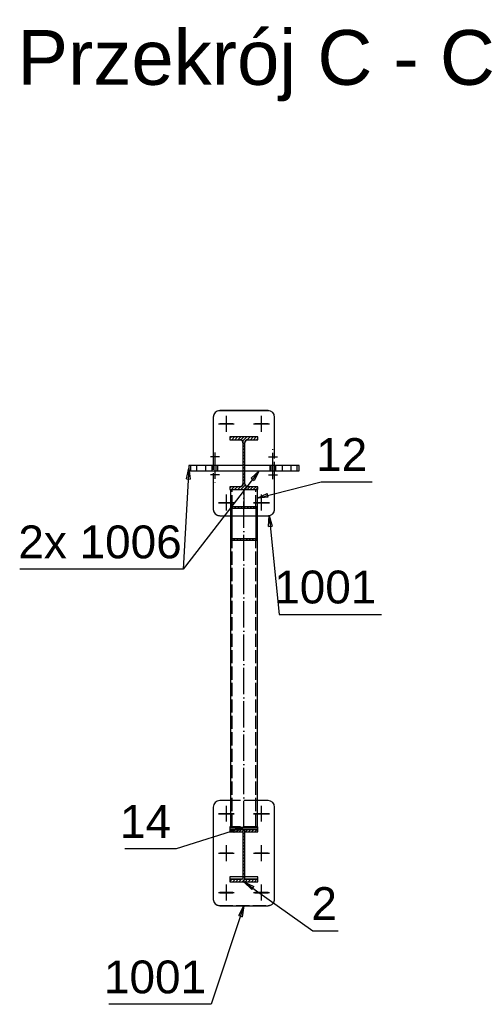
# Model space of a CAD drawing. Header units: millimetres. Extents: x 1814 to 94182, y 11562 to 49454.
# Tile 400 of 656: x 19850 to 19954, y 28777 to 29002. Entities that reach past the tile are written whole.
import ezdxf

# ---------------------------------------------------------------- set-up
doc = ezdxf.new("R2010")
doc.units = ezdxf.units.MM
doc.linetypes.add('ACAD_ISO02W100', pattern=[15, 12, -3])
doc.linetypes.add('ACAD_ISO04W100', pattern=[30, 24, -3, 0, -3])
doc.styles.add('ARIAL', font='arial.ttf')
pattern_1 = [(45, (19900.87286, 28894.6666), (-0.3535534, 0.3535534), [])]

msp = doc.modelspace()

# ---------------------------------------------------------------- hatches: boundary and pattern name
h = msp.add_hatch()
h.set_pattern_fill('HYPECUTREGION', color=10, scale=0.5, style=0, pattern_type=2)
h.set_pattern_definition(pattern_1)
h.paths.add_polyline_path([(19897.673, 28895.297), (19897.673, 28894.667), (19904.073, 28894.667), (19904.073, 28895.297), (19901.793, 28895.297, -0.4142136), (19901.093, 28895.997), (19901.093, 28905.337, -0.4142136), (19901.793, 28906.037), (19904.073, 28906.037), (19904.073, 28906.667), (19897.673, 28906.667), (19897.673, 28906.037), (19899.953, 28906.037, -0.4142136), (19900.653, 28905.337), (19900.653, 28895.997, -0.4142136), (19899.953, 28895.297)], flags=0)
h = msp.add_hatch()
h.set_pattern_fill('HYPECUTREGION', color=10, scale=0.5, style=0, pattern_type=2)
h.set_pattern_definition(pattern_1)
h.paths.add_polyline_path([(19903.873, 28890.803), (19897.873, 28890.803), (19897.873, 28883.117), (19903.873, 28883.117)], flags=0)
h.paths.add_polyline_path([(19903.573, 28890.419), (19903.573, 28883.501), (19898.173, 28883.501), (19898.173, 28890.419)], flags=0)
h = msp.add_hatch()
h.set_pattern_fill('HYPECUTREGION', color=10, scale=0.5, style=0, pattern_type=2)
h.set_pattern_definition(pattern_1)
h.paths.add_polyline_path([(19897.673, 28805.77), (19897.673, 28805.14), (19904.073, 28805.14), (19904.073, 28805.77), (19901.093, 28805.77), (19901.093, 28816.512), (19904.073, 28816.512), (19904.073, 28817.142), (19897.673, 28817.142), (19897.673, 28816.512), (19900.653, 28816.512), (19900.653, 28805.77)], flags=0)

# ---------------------------------------------------------------- linework, layer by layer
at = {"color": 145, "linetype": 'Continuous', "ltscale": 0.25}
for p, q in [((19906.373, 28912.695), (19895.373, 28912.695)), ((19895.373, 28912.695), (19895.373, 28912.665)), ((19906.373, 28912.665), (19895.373, 28912.665)), ((19906.373, 28912.695), (19906.373, 28912.665)), ((19893.873, 28911.196), (19893.873, 28911.166)), ((19893.873, 28911.166), (19893.873, 28902.167)), ((19907.873, 28911.166), (19907.873, 28911.196)), ((19907.873, 28904.217), (19907.873, 28911.166)), ((19904.073, 28906.667), (19897.673, 28906.667)), ((19897.673, 28906.667), (19897.673, 28906.037)), ((19897.673, 28906.037), (19899.953, 28906.037)), ((19901.793, 28906.037), (19904.073, 28906.037)), ((19904.073, 28906.037), (19904.073, 28906.667)), ((19900.653, 28905.337), (19900.653, 28895.997)), ((19901.093, 28895.997), (19901.093, 28905.337)), ((19888.771, 28900.167), (19888.3, 28900.167)), ((19888.3, 28900.167), (19888.3, 28898.967)), ((19888.3, 28898.967), (19888.771, 28898.967)), ((19892.074, 28900.167), (19888.771, 28900.167)), ((19888.771, 28898.967), (19888.771, 28900.167)), ((19888.771, 28898.967), (19892.074, 28898.967)), ((19900.653, 28900.167), (19892.074, 28900.167)), ((19892.074, 28900.167), (19892.074, 28898.967)), ((19892.074, 28898.967), (19894.089, 28898.967)), ((19894.089, 28898.967), (19900.653, 28898.967)), ((19909.672, 28900.167), (19901.093, 28900.167)), ((19901.093, 28898.967), (19907.656, 28898.967)), ((19907.656, 28898.967), (19909.672, 28898.967)), ((19912.975, 28900.167), (19909.672, 28900.167)), ((19909.672, 28898.967), (19909.672, 28900.167)), ((19909.672, 28898.967), (19912.975, 28898.967)), ((19913.323, 28900.167), (19912.975, 28900.167)), ((19912.975, 28900.167), (19912.975, 28898.967)), ((19912.975, 28898.967), (19913.446, 28898.967)), ((19913.446, 28900.167), (19913.323, 28900.167)), ((19913.446, 28898.967), (19913.446, 28900.167)), ((19907.873, 28890.168), (19907.873, 28897.967)), ((19893.873, 28895.917), (19893.873, 28890.168)), ((19899.953, 28895.297), (19897.673, 28895.297)), ((19897.673, 28895.297), (19897.673, 28894.667)), ((19897.673, 28894.667), (19904.073, 28894.667)), ((19897.873, 28890.803), (19897.873, 28894.667)), ((19904.073, 28895.297), (19901.793, 28895.297)), ((19903.873, 28894.667), (19903.873, 28890.803)), ((19904.073, 28894.667), (19904.073, 28895.297)), ((19897.873, 28890.803), (19903.873, 28890.803)), ((19897.873, 28883.117), (19897.873, 28890.803)), ((19898.173, 28890.419), (19903.573, 28890.419)), ((19898.173, 28883.501), (19898.173, 28890.419)), ((19903.573, 28890.419), (19903.573, 28883.501)), ((19903.873, 28890.803), (19903.873, 28883.117)), ((19895.373, 28888.668), (19897.873, 28888.668)), ((19903.873, 28888.668), (19906.373, 28888.668)), ((19897.873, 28817.502), (19897.873, 28883.117)), ((19897.873, 28883.117), (19903.873, 28883.117)), ((19898.173, 28883.501), (19903.573, 28883.501)), ((19903.873, 28883.117), (19903.873, 28817.502)), ((19897.873, 28823.681), (19895.373, 28823.681)), ((19895.373, 28823.681), (19895.373, 28823.651)), ((19897.873, 28823.651), (19895.373, 28823.651)), ((19906.373, 28823.681), (19903.873, 28823.681)), ((19906.373, 28823.651), (19903.873, 28823.651)), ((19906.373, 28823.681), (19906.373, 28823.651)), ((19893.873, 28822.181), (19893.873, 28822.151)), ((19893.873, 28822.151), (19893.873, 28801.155)), ((19907.873, 28822.151), (19907.873, 28822.181)), ((19907.873, 28801.155), (19907.873, 28822.151)), ((19897.873, 28817.652), (19897.673, 28817.652)), ((19897.673, 28817.652), (19897.673, 28817.142)), ((19897.673, 28817.142), (19904.073, 28817.142)), ((19897.673, 28817.142), (19897.673, 28816.512)), ((19897.673, 28816.512), (19900.653, 28816.512)), ((19897.873, 28817.502), (19903.873, 28817.502)), ((19900.653, 28816.512), (19900.653, 28805.77)), ((19901.093, 28816.512), (19904.073, 28816.512)), ((19901.093, 28805.77), (19901.093, 28816.512)), ((19904.073, 28817.652), (19903.873, 28817.652)), ((19904.073, 28817.142), (19904.073, 28817.652)), ((19904.073, 28816.512), (19904.073, 28817.142)), ((19900.653, 28806.284), (19897.673, 28806.284)), ((19897.673, 28806.284), (19897.673, 28805.77)), ((19897.673, 28805.77), (19900.653, 28805.77)), ((19897.673, 28805.77), (19897.673, 28805.14)), ((19897.673, 28805.14), (19904.073, 28805.14)), ((19904.073, 28806.284), (19901.093, 28806.284)), ((19901.093, 28805.77), (19904.073, 28805.77)), ((19904.073, 28805.77), (19904.073, 28806.284)), ((19904.073, 28805.14), (19904.073, 28805.77)), ((19895.373, 28799.656), (19906.373, 28799.656))]:
    msp.add_line(p, q, dxfattribs=at)
at = {"color": 10, "linetype": 'ACAD_ISO04W100', "ltscale": 0.25}
for p, q in [((19896.873, 28907.896), (19896.873, 28911.496)), ((19896.873, 28907.866), (19896.873, 28911.466)), ((19896.873, 28908.232), (19896.873, 28911.232)), ((19896.873, 28908.147), (19896.873, 28911.147)), ((19904.873, 28907.896), (19904.873, 28911.496)), ((19904.873, 28907.866), (19904.873, 28911.466)), ((19904.873, 28908.232), (19904.873, 28911.232)), ((19904.873, 28908.147), (19904.873, 28911.147)), ((19895.073, 28909.696), (19898.673, 28909.696)), ((19895.073, 28909.666), (19898.673, 28909.666)), ((19895.373, 28909.732), (19898.373, 28909.732)), ((19895.373, 28909.647), (19898.373, 28909.647)), ((19896.873, 28909.621), (19896.873, 28909.789)), ((19896.873, 28909.666), (19896.873, 28909.696)), ((19903.073, 28909.696), (19906.673, 28909.696)), ((19903.073, 28909.666), (19906.673, 28909.666)), ((19903.373, 28909.732), (19906.373, 28909.732)), ((19903.373, 28909.647), (19906.373, 28909.647)), ((19904.873, 28909.621), (19904.873, 28909.789)), ((19904.873, 28909.666), (19904.873, 28909.696)), ((19907.492, 28897.014), (19907.492, 28904.419)), ((19895.278, 28902.119), (19893.23, 28902.119)), ((19894.879, 28902.119), (19893.628, 28902.119)), ((19894.254, 28903.119), (19894.254, 28895.714)), ((19906.468, 28902.119), (19908.516, 28902.119)), ((19906.866, 28902.119), (19908.118, 28902.119)), ((19895.278, 28898.014), (19893.23, 28898.014)), ((19894.879, 28898.014), (19893.628, 28898.014)), ((19906.468, 28898.014), (19908.516, 28898.014)), ((19906.866, 28898.014), (19908.118, 28898.014)), ((19900.873, 28894.667), (19900.873, 28894.667)), ((19900.873, 28817.562), (19900.873, 28894.667)), ((19900.873, 28894.667), (19900.873, 28890.803)), ((19896.873, 28889.9), (19896.873, 28893.499)), ((19896.873, 28889.87), (19896.873, 28893.469)), ((19896.873, 28890.236), (19896.873, 28893.235)), ((19896.873, 28890.151), (19896.873, 28893.15)), ((19904.873, 28889.9), (19904.873, 28893.499)), ((19904.873, 28889.87), (19904.873, 28893.469)), ((19904.873, 28890.236), (19904.873, 28893.235)), ((19904.873, 28890.151), (19904.873, 28893.15)), ((19895.073, 28891.7), (19898.673, 28891.7)), ((19895.073, 28891.67), (19898.673, 28891.67)), ((19895.373, 28891.736), (19898.373, 28891.736)), ((19895.373, 28891.651), (19898.373, 28891.651)), ((19896.873, 28891.625), (19896.873, 28891.793)), ((19896.873, 28891.67), (19896.873, 28891.7)), ((19903.073, 28891.7), (19906.673, 28891.7)), ((19903.073, 28891.67), (19906.673, 28891.67)), ((19903.373, 28891.736), (19906.373, 28891.736)), ((19903.373, 28891.651), (19906.373, 28891.651)), ((19904.873, 28891.625), (19904.873, 28891.793)), ((19904.873, 28891.67), (19904.873, 28891.7)), ((19896.873, 28818.882), (19896.873, 28822.481)), ((19896.873, 28818.852), (19896.873, 28822.451)), ((19904.873, 28818.882), (19904.873, 28822.481)), ((19904.873, 28818.852), (19904.873, 28822.451)), ((19895.073, 28820.681), (19898.673, 28820.681)), ((19895.073, 28820.651), (19898.673, 28820.651)), ((19895.373, 28820.717), (19898.373, 28820.717)), ((19895.373, 28820.632), (19898.373, 28820.632)), ((19896.873, 28819.218), (19896.873, 28822.217)), ((19896.873, 28819.133), (19896.873, 28822.132)), ((19896.873, 28820.606), (19896.873, 28820.774)), ((19896.873, 28820.651), (19896.873, 28820.681)), ((19903.073, 28820.681), (19906.673, 28820.681)), ((19903.073, 28820.651), (19906.673, 28820.651)), ((19903.373, 28820.717), (19906.373, 28820.717)), ((19903.373, 28820.632), (19906.373, 28820.632)), ((19904.873, 28819.218), (19904.873, 28822.217)), ((19904.873, 28819.133), (19904.873, 28822.132)), ((19904.873, 28820.606), (19904.873, 28820.774)), ((19904.873, 28820.651), (19904.873, 28820.681)), ((19896.873, 28809.884), (19896.873, 28813.483)), ((19896.873, 28809.854), (19896.873, 28813.453)), ((19904.873, 28809.884), (19904.873, 28813.483)), ((19904.873, 28809.854), (19904.873, 28813.453)), ((19895.073, 28811.683), (19898.673, 28811.683)), ((19895.073, 28811.653), (19898.673, 28811.653)), ((19895.373, 28811.719), (19898.373, 28811.719)), ((19895.373, 28811.634), (19898.373, 28811.634)), ((19896.873, 28810.22), (19896.873, 28813.219)), ((19896.873, 28810.134), (19896.873, 28813.134)), ((19896.873, 28811.608), (19896.873, 28811.776)), ((19896.873, 28811.653), (19896.873, 28811.683)), ((19903.073, 28811.683), (19906.673, 28811.683)), ((19903.073, 28811.653), (19906.673, 28811.653)), ((19903.373, 28811.719), (19906.373, 28811.719)), ((19903.373, 28811.634), (19906.373, 28811.634)), ((19904.873, 28810.22), (19904.873, 28813.219)), ((19904.873, 28810.134), (19904.873, 28813.134)), ((19904.873, 28811.608), (19904.873, 28811.776)), ((19904.873, 28811.653), (19904.873, 28811.683)), ((19896.873, 28800.885), (19896.873, 28804.485)), ((19896.873, 28800.855), (19896.873, 28804.455)), ((19900.873, 28805.684), (19900.873, 28805.14)), ((19904.873, 28800.885), (19904.873, 28804.485)), ((19904.873, 28800.855), (19904.873, 28804.455)), ((19895.073, 28802.685), (19898.673, 28802.685)), ((19895.073, 28802.655), (19898.673, 28802.655)), ((19895.373, 28802.721), (19898.373, 28802.721)), ((19895.373, 28802.636), (19898.373, 28802.636)), ((19896.873, 28801.221), (19896.873, 28804.221)), ((19896.873, 28801.136), (19896.873, 28804.136)), ((19896.873, 28802.61), (19896.873, 28802.778)), ((19896.873, 28802.655), (19896.873, 28802.685)), ((19903.073, 28802.685), (19906.673, 28802.685)), ((19903.073, 28802.655), (19906.673, 28802.655)), ((19903.373, 28802.721), (19906.373, 28802.721)), ((19903.373, 28802.636), (19906.373, 28802.636)), ((19904.873, 28801.221), (19904.873, 28804.221)), ((19904.873, 28801.136), (19904.873, 28804.136)), ((19904.873, 28802.61), (19904.873, 28802.778)), ((19904.873, 28802.655), (19904.873, 28802.685))]:
    msp.add_line(p, q, dxfattribs=at)
at = {"color": 84, "linetype": 'ACAD_ISO02W100', "ltscale": 0.25}
for p, q in [((19900.221, 28905.983), (19899.953, 28906.037)), ((19900.448, 28905.832), (19900.221, 28905.983)), ((19900.6, 28905.604), (19900.448, 28905.832)), ((19900.653, 28905.337), (19900.6, 28905.604)), ((19901.146, 28905.604), (19901.093, 28905.337)), ((19901.298, 28905.832), (19901.146, 28905.604)), ((19901.525, 28905.983), (19901.298, 28905.832)), ((19901.793, 28906.037), (19901.525, 28905.983)), ((19907.873, 28897.967), (19907.873, 28904.217)), ((19893.873, 28902.167), (19893.873, 28895.917)), ((19890.073, 28900.167), (19890.073, 28898.967)), ((19893.573, 28900.167), (19893.573, 28898.967)), ((19894.653, 28900.167), (19894.653, 28898.967)), ((19894.934, 28898.967), (19894.934, 28900.167)), ((19906.812, 28900.167), (19906.812, 28898.967)), ((19907.093, 28898.967), (19907.093, 28900.167)), ((19908.173, 28898.967), (19908.173, 28900.167)), ((19911.673, 28898.967), (19911.673, 28900.167)), ((19898.173, 28890.419), (19898.173, 28894.667)), ((19899.953, 28895.297), (19900.221, 28895.35)), ((19900.221, 28895.35), (19900.448, 28895.502)), ((19900.448, 28895.502), (19900.6, 28895.729)), ((19900.6, 28895.729), (19900.653, 28895.997)), ((19901.093, 28895.997), (19901.146, 28895.729)), ((19901.146, 28895.729), (19901.298, 28895.502)), ((19901.298, 28895.502), (19901.525, 28895.35)), ((19901.525, 28895.35), (19901.793, 28895.297)), ((19903.573, 28890.419), (19903.573, 28894.667)), ((19895.373, 28888.698), (19906.373, 28888.698)), ((19895.373, 28888.698), (19895.373, 28888.668)), ((19897.873, 28888.668), (19903.873, 28888.668)), ((19906.373, 28888.698), (19906.373, 28888.668)), ((19898.173, 28817.508), (19898.173, 28883.501)), ((19903.573, 28817.508), (19903.573, 28883.501)), ((19903.873, 28823.681), (19897.873, 28823.681)), ((19903.873, 28823.651), (19897.873, 28823.651)), ((19900.653, 28817.022), (19897.673, 28817.022)), ((19903.873, 28817.652), (19897.873, 28817.652)), ((19897.873, 28817.622), (19903.873, 28817.622)), ((19898.173, 28817.616), (19903.573, 28817.616)), ((19898.173, 28817.508), (19903.573, 28817.508)), ((19900.653, 28817.022), (19900.653, 28816.512)), ((19904.073, 28817.022), (19901.093, 28817.022)), ((19901.093, 28816.512), (19901.093, 28817.022)), ((19904.073, 28805.654), (19897.673, 28805.654)), ((19895.373, 28799.686), (19906.373, 28799.686)), ((19895.373, 28799.686), (19895.373, 28799.656)), ((19906.373, 28799.686), (19906.373, 28799.656))]:
    msp.add_line(p, q, dxfattribs=at)
at = {"color": 7}
msp.add_line((19904.375, 28898.967), (19886.976, 28876.467), dxfattribs=at)
at = {"color": 0, "linetype": 'ByBlock', "lineweight": -2}
for p, q in [((19887.741, 28897.095, -32764.95), (19888.3, 28899.567, -32764.95)), ((19888.3, 28899.567, -32764.95), (19888.573, 28897.047, -32764.95)), ((19902.516, 28897.244, -32764.95), (19904.375, 28898.967, -32764.95)), ((19904.375, 28898.967, -32764.95), (19903.175, 28896.734, -32764.95)), ((19887.741, 28897.095, -32764.95), (19888.573, 28897.047, -32764.95)), ((19902.516, 28897.244, -32764.95), (19903.175, 28896.734, -32764.95)), ((19903.873, 28892.735, -32761.95), (19906.196, 28893.747, -32761.95)), ((19906.399, 28892.939, -32761.95), (19903.873, 28892.735, -32761.95)), ((19906.399, 28892.939, -32761.95), (19906.196, 28893.747, -32761.95)), ((19906.495, 28886.196, -32785.519), (19906.66, 28888.725, -32785.519)), ((19906.66, 28888.725, -32785.519), (19907.324, 28886.279, -32785.519)), ((19906.495, 28886.196, -32785.519), (19907.324, 28886.279, -32785.519)), ((19898.363, 28817.153, -32779.265), (19900.873, 28817.502, -32779.265)), ((19898.363, 28817.153, -32779.265), (19898.611, 28816.358, -32779.265)), ((19900.873, 28817.502, -32779.265), (19898.611, 28816.358, -32779.265)), ((19902.663, 28803.346, -32774.798), (19900.873, 28805.14, -32774.798)), ((19900.873, 28805.14, -32774.798), (19903.148, 28804.023, -32774.798)), ((19902.663, 28803.346, -32774.798), (19903.148, 28804.023, -32774.798)), ((19899.687, 28797.416, -32787.54), (19900.873, 28799.656, -32787.54)), ((19900.873, 28799.656, -32787.54), (19900.478, 28797.152, -32787.54)), ((19899.687, 28797.416, -32787.54), (19900.478, 28797.152, -32787.54))]:
    msp.add_line(p, q, dxfattribs=at)
at = {"color": 7}
for points in [[(19888.3, 28899.567), (19886.976, 28876.467), (19849.691, 28876.467)], [(19903.873, 28892.735), (19918.499, 28896.404), (19930.153, 28896.404)], [(19906.66, 28888.725), (19908.925, 28866.168), (19932.234, 28866.168)], [(19900.873, 28817.502), (19885.373, 28812.652), (19873.719, 28812.652)], [(19900.873, 28805.14), (19916.573, 28793.896), (19922.4, 28793.896)], [(19900.873, 28799.656), (19893.373, 28777.156), (19870.065, 28777.156)]]:
    msp.add_lwpolyline(points, dxfattribs=at)
at = {"color": 145, "linetype": 'Continuous', "ltscale": 0.25, "extrusion": (1.69772e-12, -0.020002, 0.9998)}
for centre, start, end in [((19895.373, 28905.412, -578.288), 90, 180), ((19895.373, 28905.382, -578.287), 90, 180), ((19895.373, 28884.388, -577.867), 180, 270)]:
    msp.add_arc(centre, 1.5, start, end, dxfattribs=at)
at = {"color": 145, "linetype": 'Continuous', "ltscale": 0.25, "extrusion": (-3.37698e-13, -0.020002, 0.9998)}
for centre, start, end in [((19906.373, 28905.412, -578.288), 360, 90), ((19906.373, 28905.382, -578.287), 360, 90), ((19906.373, 28884.388, -577.867), 270, 0)]:
    msp.add_arc(centre, 1.5, start, end, dxfattribs=at)
at = {"color": 145, "linetype": 'Continuous', "ltscale": 0.25, "extrusion": (2.42329e-13, -3.28151e-13, -1)}
msp.add_arc((-19899.953, 28905.337, 0), 0.7, 90, 180, dxfattribs=at)
at = {"color": 145, "linetype": 'Continuous', "ltscale": 0.25, "extrusion": (0, -2.50845e-13, -1)}
msp.add_arc((-19901.793, 28905.337, 0), 0.7, 0, 90, dxfattribs=at)
at = {"color": 145, "linetype": 'Continuous', "ltscale": 0.25, "extrusion": (3.78618e-13, -7.09509e-14, -1)}
msp.add_arc((-19899.953, 28895.997, 0), 0.7, 180, 270, dxfattribs=at)
at = {"color": 145, "linetype": 'Continuous', "ltscale": 0.25, "extrusion": (-2.59804e-13, -3.02523e-13, -1)}
msp.add_arc((-19901.793, 28895.997, 0), 0.7, 270, 0, dxfattribs=at)
at = {"color": 84, "linetype": 'ACAD_ISO02W100', "ltscale": 0.25, "extrusion": (3.37698e-13, -0.020002, 0.9998)}
msp.add_arc((19895.373, 28884.418, -577.868), 1.5, 180, 270, dxfattribs=at)
at = {"color": 84, "linetype": 'ACAD_ISO02W100', "ltscale": 0.25, "extrusion": (-1.69772e-12, -0.020002, 0.9998)}
msp.add_arc((19906.373, 28884.418, -577.868), 1.5, 270, 0, dxfattribs=at)
at = {"color": 145, "linetype": 'Continuous', "ltscale": 0.25, "extrusion": (1.09139e-12, -0.020002, 0.9998)}
msp.add_arc((19895.373, 28816.415, -576.508), 1.5, 90, 180, dxfattribs=at)
at = {"color": 145, "linetype": 'Continuous', "ltscale": 0.25, "extrusion": (1.21266e-12, -0.020002, 0.9998)}
msp.add_arc((19895.373, 28816.385, -576.507), 1.5, 90, 180, dxfattribs=at)
at = {"color": 145, "linetype": 'Continuous', "ltscale": 0.25, "extrusion": (-2.17092e-13, -0.020002, 0.9998)}
msp.add_arc((19906.373, 28816.415, -576.508), 1.5, 360, 90, dxfattribs=at)
at = {"color": 145, "linetype": 'Continuous', "ltscale": 0.25, "extrusion": (-2.41213e-13, -0.020002, 0.9998)}
msp.add_arc((19906.373, 28816.385, -576.507), 1.5, 0, 90, dxfattribs=at)
at = {"color": 84, "linetype": 'ACAD_ISO02W100', "ltscale": 0.25, "extrusion": (2.41213e-13, -0.020002, 0.9998)}
msp.add_arc((19895.373, 28795.423, -576.088), 1.5, 180, 270, dxfattribs=at)
at = {"color": 145, "linetype": 'Continuous', "ltscale": 0.25, "extrusion": (1.33393e-12, -0.020002, 0.9998)}
msp.add_arc((19895.373, 28795.393, -576.087), 1.5, 180, 270, dxfattribs=at)
at = {"color": 84, "linetype": 'ACAD_ISO02W100', "ltscale": 0.25, "extrusion": (-1.21266e-12, -0.020002, 0.9998)}
msp.add_arc((19906.373, 28795.423, -576.088), 1.5, 270, 0, dxfattribs=at)
at = {"color": 145, "linetype": 'Continuous', "ltscale": 0.25, "extrusion": (-2.65334e-13, -0.020002, 0.9998)}
msp.add_arc((19906.373, 28795.393, -576.087), 1.5, 270, 0, dxfattribs=at)

# ---------------------------------------------------------------- texts
at = {"color": 84, "style": 'ARIAL'}
msp.add_text('Przekrój C - C', height=12.5, dxfattribs=at).set_placement((19849.141, 28987.056))
at = {"color": 7, "style": 'ARIAL'}
for s, p in [('12', (19917.358, 28898.904)), ('2x 1006', (19849.384, 28878.967)), ('1001', (19907.785, 28868.668)), ('14', (19872.578, 28815.152)), ('2', (19916.266, 28796.396)), ('1001', (19868.924, 28779.656))]:
    msp.add_text(s, height=7.5, dxfattribs=at).set_placement(p)

doc.saveas('drawing.dxf')
